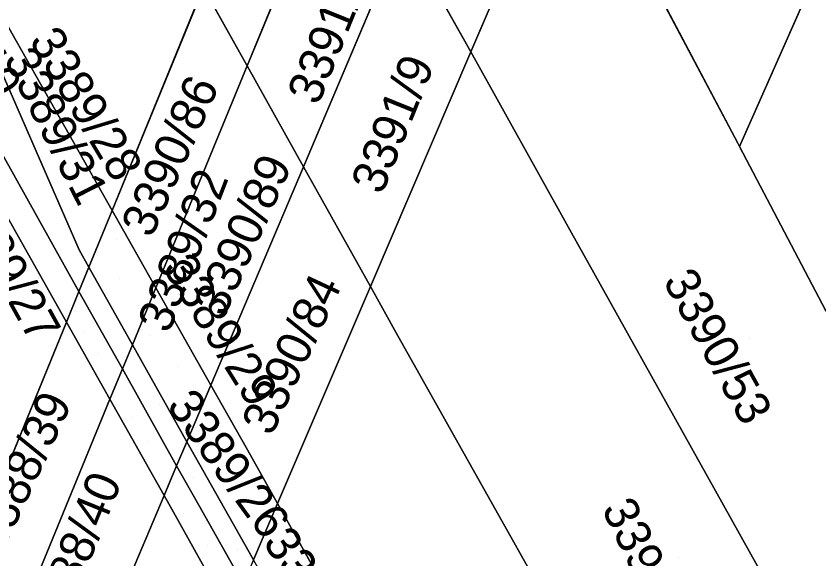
# Model space of a CAD drawing. Extents: x -262715 to -259381, y -1237238 to -1231182.
# Drawn here: x -261732.58 to -261686.19, y -1236298.99 to -1236267.66 of the extents above; entities that cross this region are included whole.
import ezdxf

# ---------------------------------------------------------------- set-up
doc = ezdxf.new("R2010")
doc.units = 0
for name, color, linetype in [('body_kn', 7, 'Continuous'), ('kladpar_druhypozemkov', 7, 'Continuous'), ('kladpar_hranice', 7, 'Continuous'), ('kladpar_parcelnecisla', 7, 'Continuous'), ('kladpar_plochy', 7, 'Continuous'), ('kladpar_sipky', 7, 'Continuous')]:
    doc.layers.add(name, color=color, linetype=linetype)

msp = doc.modelspace()

# ---------------------------------------------------------------- linework, layer by layer
at = {"layer": 'body_kn'}
for p, q in [((-261706.31, -1236269.73), (-261706.31, -1236269.73)), ((-261719.23, -1236270.53), (-261719.23, -1236270.53)), ((-261690.88, -1236274.99), (-261690.88, -1236274.99)), ((-261690.78, -1236275.18), (-261690.78, -1236275.18)), ((-261690.78, -1236275.18), (-261690.78, -1236275.18)), ((-261715.98, -1236276.36), (-261715.98, -1236276.36)), ((-261727.04, -1236278.88), (-261727.04, -1236278.88)), ((-261727.04, -1236278.88), (-261727.04, -1236278.88)), ((-261700.58, -1236279.99), (-261700.58, -1236279.99)), ((-261728.94, -1236281.16), (-261728.94, -1236281.16)), ((-261728.94, -1236281.16), (-261728.94, -1236281.16)), ((-261729.8, -1236282.03), (-261729.8, -1236282.03)), ((-261728.38, -1236282.16), (-261728.38, -1236282.16)), ((-261728.38, -1236282.16), (-261728.38, -1236282.16)), ((-261712.11, -1236283.27), (-261712.11, -1236283.27)), ((-261728.95, -1236283.55), (-261728.95, -1236283.55)), ((-261724.51, -1236283.35), (-261724.51, -1236283.35)), ((-261724.51, -1236283.35), (-261724.51, -1236283.35)), ((-261729.67, -1236285.32), (-261729.67, -1236285.32)), ((-261729.67, -1236285.32), (-261729.67, -1236285.32)), ((-261710.62, -1236285.94), (-261710.62, -1236285.94)), ((-261725.86, -1236286.63), (-261725.86, -1236286.63)), ((-261725.86, -1236286.63), (-261725.86, -1236286.63)), ((-261726.44, -1236288.03), (-261726.44, -1236288.03)), ((-261721.33, -1236288.97), (-261721.33, -1236288.97)), ((-261721.33, -1236288.97), (-261721.33, -1236288.97)), ((-261727.16, -1236289.77), (-261727.16, -1236289.77)), ((-261727.16, -1236289.77), (-261727.16, -1236289.77)), ((-261722.71, -1236292.23), (-261722.71, -1236292.23)), ((-261722.71, -1236292.23), (-261722.71, -1236292.23)), ((-261719.22, -1236292.7), (-261719.22, -1236292.7)), ((-261723.31, -1236293.62), (-261723.31, -1236293.62)), ((-261724.03, -1236295.33), (-261724.03, -1236295.33)), ((-261724.03, -1236295.33), (-261724.03, -1236295.33)), ((-261717.48, -1236295.79), (-261717.48, -1236295.79)), ((-261717.48, -1236295.79), (-261717.48, -1236295.79)), ((-261722.03, -1236295.9), (-261722.03, -1236295.9)), ((-261723.21, -1236296.78), (-261723.21, -1236296.78))]:
    msp.add_line(p, q, dxfattribs=at)
at = {"layer": 'kladpar_druhypozemkov'}
for p, q in [((-261711.49, -1236273.08), (-261711.49, -1236273.08)), ((-261724.67, -1236276.03), (-261724.67, -1236276.03)), ((-261719.44, -1236277.68), (-261719.44, -1236277.68)), ((-261726.58, -1236282.82), (-261726.58, -1236282.82)), ((-261727.29, -1236284.58), (-261727.29, -1236284.58)), ((-261728.61, -1236285.91), (-261728.61, -1236285.91)), ((-261717.26, -1236285.67), (-261717.26, -1236285.67)), ((-261690.19, -1236286.27), (-261690.19, -1236286.27)), ((-261723.18, -1236287.87), (-261723.18, -1236287.87)), ((-261724.64, -1236289.6), (-261724.64, -1236289.6)), ((-261725.9, -1236290.83), (-261725.9, -1236290.83)), ((-261719.42, -1236293.51), (-261719.42, -1236293.51)), ((-261722.36, -1236294.27), (-261722.36, -1236294.27)), ((-261722.92, -1236296.35), (-261722.92, -1236296.35)), ((-261694.33, -1236298.93), (-261694.33, -1236298.93))]:
    msp.add_line(p, q, dxfattribs=at)
at = {"layer": 'kladpar_hranice'}
for p, q in [((-261668.78, -1236225.55), (-261690.78, -1236275.18)), ((-261690.78, -1236275.18), (-261668.78, -1236225.55)), ((-261719.23, -1236270.53), (-261713.56, -1236256.75)), ((-261713.56, -1236256.75), (-261719.23, -1236270.53)), ((-261700.65, -1236256.54), (-261706.31, -1236269.73)), ((-261706.31, -1236269.73), (-261700.65, -1236256.54)), ((-261710.21, -1236262.75), (-261715.98, -1236276.36)), ((-261715.98, -1236276.36), (-261710.21, -1236262.75)), ((-261710.21, -1236262.75), (-261706.31, -1236269.73)), ((-261706.31, -1236269.73), (-261710.21, -1236262.75)), ((-261721.76, -1236266), (-261727.04, -1236278.88)), ((-261727.04, -1236278.88), (-261721.76, -1236266)), ((-261719.23, -1236270.53), (-261721.76, -1236266)), ((-261721.76, -1236266), (-261719.23, -1236270.53)), ((-261706.31, -1236269.73), (-261712.11, -1236283.27)), ((-261712.11, -1236283.27), (-261706.31, -1236269.73)), ((-261724.51, -1236283.35), (-261719.23, -1236270.53)), ((-261719.23, -1236270.53), (-261724.51, -1236283.35)), ((-261715.98, -1236276.36), (-261719.23, -1236270.53)), ((-261719.23, -1236270.53), (-261715.98, -1236276.36)), ((-261685.79, -1236284.68), (-261690.78, -1236275.18)), ((-261715.98, -1236276.36), (-261721.33, -1236288.97)), ((-261721.33, -1236288.97), (-261715.98, -1236276.36)), ((-261712.11, -1236283.27), (-261715.98, -1236276.36)), ((-261715.98, -1236276.36), (-261712.11, -1236283.27)), ((-261727.04, -1236278.88), (-261728.38, -1236282.16)), ((-261728.38, -1236282.16), (-261727.04, -1236278.88)), ((-261724.51, -1236283.35), (-261727.04, -1236278.88)), ((-261727.04, -1236278.88), (-261724.51, -1236283.35)), ((-261728.38, -1236282.16), (-261728.94, -1236281.16)), ((-261728.95, -1236283.55), (-261728.38, -1236282.16)), ((-261728.38, -1236282.16), (-261728.95, -1236283.55)), ((-261725.86, -1236286.63), (-261728.38, -1236282.16)), ((-261728.38, -1236282.16), (-261725.86, -1236286.63)), ((-261712.11, -1236283.27), (-261717.48, -1236295.79)), ((-261717.48, -1236295.79), (-261712.11, -1236283.27)), ((-261728.95, -1236283.55), (-261729.67, -1236285.32)), ((-261726.44, -1236288.03), (-261728.95, -1236283.55)), ((-261728.95, -1236283.55), (-261726.44, -1236288.03)), ((-261725.86, -1236286.63), (-261724.51, -1236283.35)), ((-261724.51, -1236283.35), (-261725.86, -1236286.63)), ((-261721.33, -1236288.97), (-261724.51, -1236283.35)), ((-261724.51, -1236283.35), (-261721.33, -1236288.97)), ((-261772.85, -1236390.76), (-261729.67, -1236285.32)), ((-261729.67, -1236285.32), (-261727.16, -1236289.77)), ((-261726.44, -1236288.03), (-261725.86, -1236286.63)), ((-261725.86, -1236286.63), (-261726.44, -1236288.03)), ((-261722.71, -1236292.23), (-261725.86, -1236286.63)), ((-261725.86, -1236286.63), (-261722.71, -1236292.23)), ((-261726.44, -1236288.03), (-261727.16, -1236289.77)), ((-261723.31, -1236293.62), (-261726.44, -1236288.03)), ((-261726.44, -1236288.03), (-261723.31, -1236293.62)), ((-261721.33, -1236288.97), (-261722.71, -1236292.23)), ((-261722.71, -1236292.23), (-261721.33, -1236288.97)), ((-261727.16, -1236289.77), (-261724.03, -1236295.33)), ((-261722.71, -1236292.23), (-261723.31, -1236293.62)), ((-261723.31, -1236293.62), (-261722.71, -1236292.23)), ((-261718.87, -1236299.05), (-261722.71, -1236292.23)), ((-261722.71, -1236292.23), (-261718.87, -1236299.05)), ((-261723.31, -1236293.62), (-261724.03, -1236295.33)), ((-261724.03, -1236295.33), (-261723.31, -1236293.62)), ((-261717.48, -1236295.79), (-261718.87, -1236299.05)), ((-261718.87, -1236299.05), (-261717.48, -1236295.79))]:
    msp.add_line(p, q, dxfattribs=at)
for points in [[(-261727.04, -1236278.88), (-261732.83, -1236268.65), (-261740.35, -1236255.06), (-261750.42, -1236236.86)], [(-261729.67, -1236285.32), (-261737.59, -1236271.3), (-261739.65, -1236267.7), (-261743.61, -1236260.57), (-261747.63, -1236253.36), (-261750.57, -1236248.08), (-261752.96, -1236243.77), (-261752.25, -1236241.83)], [(-261728.95, -1236283.55), (-261729.8, -1236282.03), (-261736.3, -1236270.43), (-261752.25, -1236241.83)], [(-261752.25, -1236241.83), (-261736.3, -1236270.43), (-261729.8, -1236282.03), (-261728.95, -1236283.55)], [(-261728.94, -1236281.16), (-261734.12, -1236269.31), (-261740.35, -1236255.06), (-261732.83, -1236268.65), (-261727.04, -1236278.88)], [(-261700.65, -1236256.54), (-261695.71, -1236265.87), (-261690.88, -1236274.99), (-261690.78, -1236275.18), (-261685.79, -1236284.68), (-261682.11, -1236291.68), (-261680.96, -1236294.05), (-261678.58, -1236298.94), (-261674.41, -1236307.53), (-261669.93, -1236316.75), (-261669.56, -1236317.51), (-261664.03, -1236328.88), (-261656.52, -1236343.65), (-261643.39, -1236367.05), (-261642.58, -1236368.52), (-261637.27, -1236378.15), (-261632.39, -1236387), (-261631.95, -1236387.8), (-261627.36, -1236396.11), (-261610.66, -1236426.41), (-261595.94, -1236462.59), (-261586.92, -1236502.02), (-261585.57, -1236521.6)], [(-261690.78, -1236275.18), (-261690.88, -1236274.99), (-261695.71, -1236265.87)], [(-261784.41, -1236382.82), (-261745.69, -1236283.34), (-261739.65, -1236267.7), (-261737.59, -1236271.3), (-261729.67, -1236285.32), (-261772.85, -1236390.76)], [(-261734.12, -1236269.31), (-261728.94, -1236281.16), (-261728.38, -1236282.16)], [(-261706.31, -1236269.73), (-261700.58, -1236279.99), (-261673.85, -1236327.85), (-261648.93, -1236372.65), (-261629.04, -1236408.05), (-261617.32, -1236430.18), (-261603.52, -1236463.76)], [(-261648.93, -1236372.65), (-261673.85, -1236327.85), (-261700.58, -1236279.99), (-261706.31, -1236269.73)], [(-261663.73, -1236376.68), (-261679.97, -1236347.43), (-261696.66, -1236310.77), (-261710.62, -1236285.94), (-261712.11, -1236283.27)], [(-261712.11, -1236283.27), (-261710.62, -1236285.94), (-261696.66, -1236310.77), (-261679.97, -1236347.43), (-261663.73, -1236376.68)], [(-261727.16, -1236289.77), (-261729.67, -1236285.32), (-261728.95, -1236283.55)], [(-261724.03, -1236295.33), (-261727.16, -1236289.77), (-261726.44, -1236288.03)], [(-261717.48, -1236295.79), (-261719.22, -1236292.7), (-261721.33, -1236288.97)], [(-261721.33, -1236288.97), (-261719.22, -1236292.7), (-261717.48, -1236295.79)], [(-261727.16, -1236289.77), (-261769.56, -1236393.02), (-261772.85, -1236390.76)], [(-261724.03, -1236295.33), (-261766.42, -1236395.39), (-261769.56, -1236393.02), (-261727.16, -1236289.77)], [(-261719.47, -1236300.43), (-261722.03, -1236295.9), (-261723.31, -1236293.62)], [(-261723.31, -1236293.62), (-261722.03, -1236295.9), (-261719.47, -1236300.43)], [(-261766.42, -1236395.39), (-261724.03, -1236295.33), (-261723.21, -1236296.78), (-261720.21, -1236302.16), (-261761.26, -1236398.13), (-261766.42, -1236395.39)], [(-261720.21, -1236302.16), (-261723.21, -1236296.78), (-261724.03, -1236295.33)], [(-261606.74, -1236673.83), (-261605.49, -1236627.33), (-261605.6, -1236587.37), (-261606.65, -1236569.54), (-261610.51, -1236538.63), (-261616.75, -1236507.36), (-261627.58, -1236470.32), (-261634.06, -1236453.13), (-261638.93, -1236440.22), (-261651.22, -1236415.41), (-261667.95, -1236384.73), (-261673.58, -1236374.56), (-261690.26, -1236344.99), (-261697.62, -1236331.52), (-261705.75, -1236316.65), (-261717.48, -1236295.79)], [(-261717.48, -1236295.79), (-261705.75, -1236316.65), (-261697.62, -1236331.52)]]:
    msp.add_lwpolyline(points, dxfattribs=at)
at = {"layer": 'kladpar_plochy'}
for p, q in [((-261706.31, -1236269.73), (-261700.65, -1236256.54)), ((-261695.71, -1236265.87), (-261690.88, -1236274.99)), ((-261700.58, -1236279.99), (-261706.31, -1236269.73)), ((-261737.59, -1236271.3), (-261729.67, -1236285.32)), ((-261690.88, -1236274.99), (-261690.78, -1236275.18)), ((-261690.78, -1236275.18), (-261685.79, -1236284.68)), ((-261673.85, -1236327.85), (-261700.58, -1236279.99)), ((-261717.48, -1236295.79), (-261712.11, -1236283.27)), ((-261712.11, -1236283.27), (-261710.62, -1236285.94)), ((-261729.67, -1236285.32), (-261772.85, -1236390.76)), ((-261710.62, -1236285.94), (-261696.66, -1236310.77)), ((-261705.75, -1236316.65), (-261717.48, -1236295.79))]:
    msp.add_line(p, q, dxfattribs=at)
for points in [[(-261733.44, -1236204.89), (-261730.82, -1236208.93), (-261711.05, -1236239.83), (-261716.1, -1236252.17), (-261720.21, -1236244.8), (-261721.47, -1236243.37), (-261723.19, -1236242.73), (-261724.79, -1236243.32), (-261725.88, -1236244.88), (-261726.35, -1236246.66), (-261726.44, -1236249.08), (-261725.61, -1236258.28), (-261725.18, -1236259.86), (-261724.32, -1236261.43), (-261721.76, -1236266), (-261727.04, -1236278.88), (-261732.83, -1236268.65)], [(-261663.73, -1236376.68), (-261679.97, -1236347.43), (-261696.66, -1236310.77), (-261710.62, -1236285.94), (-261712.11, -1236283.27), (-261706.31, -1236269.73), (-261700.58, -1236279.99), (-261673.85, -1236327.85), (-261648.93, -1236372.65)]]:
    msp.add_lwpolyline(points, dxfattribs=at)
for points in [[(-261674.54, -1236217.48), (-261672.71, -1236218.49), (-261668.78, -1236225.55), (-261690.78, -1236275.18), (-261690.88, -1236274.99), (-261695.71, -1236265.87)], [(-261668.78, -1236225.55), (-261664.21, -1236233.74), (-261663.33, -1236235.25), (-261667.83, -1236245.14), (-261670.25, -1236246.52), (-261669.25, -1236248.27), (-261675.6, -1236262.26), (-261685.79, -1236284.68), (-261690.78, -1236275.18)], [(-261734.12, -1236269.31), (-261728.94, -1236281.16), (-261728.38, -1236282.16), (-261728.95, -1236283.55), (-261729.8, -1236282.03), (-261736.3, -1236270.43), (-261752.25, -1236241.83), (-261750.42, -1236236.86), (-261740.35, -1236255.06)], [(-261729.67, -1236285.32), (-261737.59, -1236271.3), (-261739.65, -1236267.7), (-261743.61, -1236260.57), (-261747.63, -1236253.36), (-261750.57, -1236248.08), (-261752.96, -1236243.77), (-261752.25, -1236241.83), (-261736.3, -1236270.43), (-261729.8, -1236282.03), (-261728.95, -1236283.55)], [(-261704.69, -1236249.77), (-261702.02, -1236253.95), (-261700.65, -1236256.54), (-261706.31, -1236269.73), (-261710.21, -1236262.75)], [(-261716.1, -1236252.17), (-261713.56, -1236256.75), (-261719.23, -1236270.53), (-261721.76, -1236266)], [(-261728.94, -1236281.16), (-261734.12, -1236269.31), (-261740.35, -1236255.06), (-261732.83, -1236268.65), (-261727.04, -1236278.88), (-261728.38, -1236282.16)], [(-261711.71, -1236260.06), (-261710.21, -1236262.75), (-261715.98, -1236276.36), (-261719.23, -1236270.53), (-261713.56, -1236256.75)], [(-261710.21, -1236262.75), (-261706.31, -1236269.73), (-261712.11, -1236283.27), (-261715.98, -1236276.36)], [(-261724.51, -1236283.35), (-261727.04, -1236278.88), (-261721.76, -1236266), (-261719.23, -1236270.53)], [(-261721.33, -1236288.97), (-261724.51, -1236283.35), (-261719.23, -1236270.53), (-261715.98, -1236276.36)], [(-261717.48, -1236295.79), (-261719.22, -1236292.7), (-261721.33, -1236288.97), (-261715.98, -1236276.36), (-261712.11, -1236283.27)], [(-261725.86, -1236286.63), (-261728.38, -1236282.16), (-261727.04, -1236278.88), (-261724.51, -1236283.35)], [(-261728.38, -1236282.16), (-261725.86, -1236286.63), (-261726.44, -1236288.03), (-261728.95, -1236283.55)], [(-261727.16, -1236289.77), (-261729.67, -1236285.32), (-261728.95, -1236283.55), (-261726.44, -1236288.03)], [(-261722.71, -1236292.23), (-261725.86, -1236286.63), (-261724.51, -1236283.35), (-261721.33, -1236288.97)], [(-261727.16, -1236289.77), (-261769.56, -1236393.02), (-261772.85, -1236390.76), (-261729.67, -1236285.32)], [(-261725.86, -1236286.63), (-261722.71, -1236292.23), (-261723.31, -1236293.62), (-261726.44, -1236288.03)], [(-261724.03, -1236295.33), (-261727.16, -1236289.77), (-261726.44, -1236288.03), (-261723.31, -1236293.62)], [(-261718.87, -1236299.05), (-261722.71, -1236292.23), (-261721.33, -1236288.97), (-261719.22, -1236292.7), (-261717.48, -1236295.79)], [(-261727.16, -1236289.77), (-261724.03, -1236295.33), (-261766.42, -1236395.39), (-261769.56, -1236393.02)], [(-261722.71, -1236292.23), (-261718.87, -1236299.05), (-261719.47, -1236300.43), (-261722.03, -1236295.9), (-261723.31, -1236293.62)], [(-261720.21, -1236302.16), (-261723.21, -1236296.78), (-261724.03, -1236295.33), (-261723.31, -1236293.62), (-261722.03, -1236295.9), (-261719.47, -1236300.43)], [(-261766.42, -1236395.39), (-261724.03, -1236295.33), (-261723.21, -1236296.78), (-261720.21, -1236302.16), (-261761.26, -1236398.13)], [(-261697.62, -1236331.52), (-261699.18, -1236332.83), (-261700.2, -1236334.33), (-261700.33, -1236334.63), (-261700.62, -1236337.12), (-261700.5, -1236337.71), (-261700.98, -1236336.84), (-261705.52, -1236328.61), (-261705.33, -1236327.03), (-261705.36, -1236325.53), (-261705.57, -1236324.18), (-261705.9, -1236322.98), (-261706.4, -1236321.73), (-261707.68, -1236318.94), (-261718.87, -1236299.05), (-261717.48, -1236295.79), (-261705.75, -1236316.65)]]:
    msp.add_lwpolyline(points, close=True, dxfattribs=at)
at = {"layer": 'kladpar_sipky'}
for p, q in [((-261726.8, -1236280.55), (-261726.8, -1236280.55)), ((-261728.68, -1236283.59), (-261728.68, -1236283.59)), ((-261724.87, -1236286.1), (-261724.87, -1236286.1)), ((-261727.85, -1236287.14), (-261727.85, -1236287.14)), ((-261724.3, -1236290.07), (-261724.3, -1236290.07)), ((-261724.93, -1236292.2), (-261724.93, -1236292.2)), ((-261721.54, -1236298.24), (-261721.54, -1236298.24)), ((-261719.78, -1236298.44), (-261719.78, -1236298.44))]:
    msp.add_line(p, q, dxfattribs=at)

# ---------------------------------------------------------------- texts
at = {"layer": 'kladpar_parcelnecisla'}
for s, rotation, p in [('3389/10', 297, (-261738.347, -1236263.936)), ('3391/12', 68, (-261715.126, -1236272.874)), ('3389/28', 301, (-261731.871, -1236269.076)), ('3389/31', 297, (-261733.329, -1236270.123)), ('3391/9', 68, (-261711.443, -1236278.032)), ('3390/86', 66, (-261724.758, -1236280.533)), ('3390/89', 66, (-261720.548, -1236285.083)), ('3389/32', 69, (-261723.748, -1236286.04)), ('3389/27', 299, (-261736.353, -1236278.233)), ('3389/29', 302, (-261724.159, -1236282.185)), ('3390/53', 299, (-261695.24, -1236282.959)), ('3390/84', 65, (-261717.819, -1236291.966)), ('3389/26', 306, (-261723.936, -1236290.157)), ('3388/39', 65, (-261733.403, -1236298.739)), ('3388/40', 68, (-261730.066, -1236303.491)), ('3391/1', 296, (-261698.776, -1236296.101)), ('3389/25', 304, (-261718.366, -1236298.043))]:
    msp.add_text(s, height=2, rotation=rotation, dxfattribs=at).set_placement(p)

doc.saveas('drawing.dxf')
